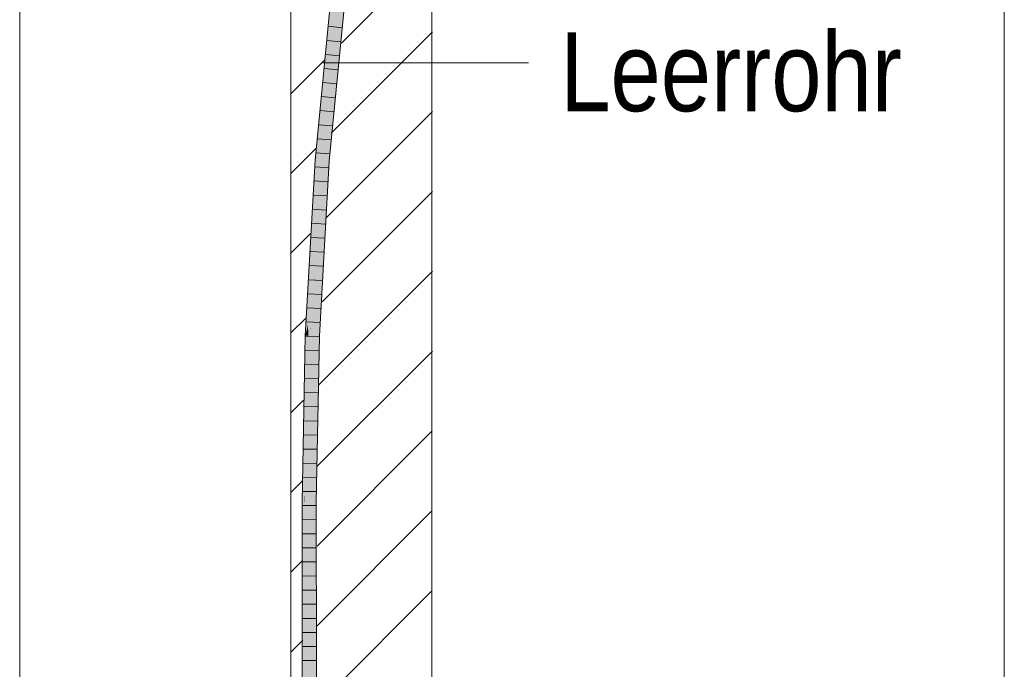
# Model space of a CAD drawing. Extents: x -620 to 3480, y 62 to 1107.
# Tile 285 of 289: x 245 to 263, y 923 to 935. Entities that reach past the tile are written whole.
import ezdxf
from ezdxf.lldxf.tags import DXFTag

# ---------------------------------------------------------------- set-up
doc = ezdxf.new("R2010")
doc.units = 0
doc.layers.get('0').update_dxf_attribs({"lineweight": 35})
for name, color, linetype, lineweight, true_color in [('E_Detail_Beschriftung', 7, 'Continuous', 13, 0x009900), ('E_Detail_Wandschraffur', 7, 'Continuous', 5, 0xc0c0c0), ('E_Leerrohr 25-A06G9GVN8I', 7, 'Continuous', 9, 0xff8000), ('E_Leerrohr 25-Shading', 7, 'Continuous', 9, 0xff8000)]:
    doc.layers.add(name, color=color, linetype=linetype, lineweight=lineweight, true_color=true_color)
doc.layers.add('E_Detail_Linie_Text_Bem', color=7, linetype='Continuous', lineweight=13)
doc.styles.get("Standard").update_dxf_attribs({"font": 'ARIALN.TTF'})
tags = doc.linetypes.add('fein_strichliert', pattern=[4, 1, -2, 1]).pattern_tags.tags
tags[8:9] = [DXFTag(74, 4), DXFTag(75, 0), DXFTag(340, '0'), DXFTag(46, 0.0), DXFTag(50, 0.0), DXFTag(44, 0.0), DXFTag(45, 0.0)]
tags[6:7] = [DXFTag(74, 4), DXFTag(75, 0), DXFTag(340, '0'), DXFTag(46, 0.0), DXFTag(50, 0.0), DXFTag(44, 0.0), DXFTag(45, 0.0)]
tags[4:5] = [DXFTag(74, 4), DXFTag(75, 0), DXFTag(340, '0'), DXFTag(46, 0.0), DXFTag(50, 0.0), DXFTag(44, 0.0), DXFTag(45, 0.0)]
tags = doc.linetypes.add('fein_strichliert-A06G9GVL8I', pattern=[4, 1, -2, 1]).pattern_tags.tags
tags[8:9] = [DXFTag(74, 4), DXFTag(75, 0), DXFTag(340, '0'), DXFTag(46, 0.0), DXFTag(50, 0.0), DXFTag(44, 0.0), DXFTag(45, 0.0)]
tags[6:7] = [DXFTag(74, 4), DXFTag(75, 0), DXFTag(340, '0'), DXFTag(46, 0.0), DXFTag(50, 0.0), DXFTag(44, 0.0), DXFTag(45, 0.0)]
tags[4:5] = [DXFTag(74, 4), DXFTag(75, 0), DXFTag(340, '0'), DXFTag(46, 0.0), DXFTag(50, 0.0), DXFTag(44, 0.0), DXFTag(45, 0.0)]

# ---------------------------------------------------------------- blocks, each defined once
blk = doc.blocks.new('Shading-A06G9GDP8I', base_point=(250.531, 772.345))
at = {"layer": 'E_Leerrohr 25-Shading', "color": 31, "true_color": 0xfabd7f}
for points in [[(251.002, 935.736), (250.745, 933.13), (250.751, 932.291), (250.696, 932.295)], [(251.016, 935.734), (251.002, 935.736), (250.751, 932.291)], [(251.089, 935.725), (251.016, 935.734), (250.751, 932.291)], [(250.751, 932.291), (250.839, 932.284), (251.089, 935.725), (251.177, 935.715)], [(250.745, 933.13), (250.663, 932.298), (250.696, 932.295)], [(250.603, 929.618), (250.751, 932.291), (250.609, 929.983), (250.696, 932.295)], [(250.751, 932.291), (250.603, 929.618), (250.667, 929.18), (250.62, 929.182)], [(250.696, 932.295), (250.663, 932.298), (250.609, 929.983), (250.622, 930.772)], [(250.622, 930.772), (250.663, 932.298), (250.64, 931.88)], [(250.751, 932.291), (250.667, 929.18), (250.839, 932.284)], [(250.553, 929.355), (250.55, 929.185), (250.603, 931.22), (250.64, 931.88)], [(250.55, 929.185), (250.579, 929.183), (250.64, 931.88), (250.622, 930.772)], [(250.582, 930.839), (250.568, 930.279), (250.603, 931.22), (250.553, 929.355)], [(250.575, 930.705), (250.568, 930.279), (250.582, 930.839)], [(250.622, 930.772), (250.579, 929.183), (250.603, 929.618)], [(250.568, 930.279), (250.575, 930.705), (250.509, 929.186), (250.501, 929.381)], [(250.568, 930.279), (250.509, 929.186), (250.54, 929.185)], [(250.54, 929.185), (250.548, 929.185), (250.568, 930.279), (250.553, 929.355)], [(250.603, 929.618), (250.579, 929.183), (250.62, 929.182)], [(250.501, 929.381), (250.491, 929.187), (250.509, 929.186)], [(250.548, 929.185), (250.55, 929.185), (250.553, 929.355)], [(250.439, 926.239), (250.491, 929.187), (250.436, 926.421)], [(250.439, 926.239), (250.523, 926.962), (250.491, 929.187), (250.527, 927.568)], [(250.509, 929.186), (250.491, 929.187), (250.529, 927.761), (250.527, 927.568)], [(250.54, 929.185), (250.509, 929.186), (250.529, 927.761)], [(250.548, 929.185), (250.54, 929.185), (250.533, 927.484), (250.529, 927.761)], [(250.538, 927.095), (250.55, 929.185), (250.533, 927.484), (250.548, 929.185)], [(250.538, 927.095), (250.579, 929.183), (250.55, 929.185)], [(250.61, 926.237), (250.579, 929.183), (250.55, 926.238), (250.538, 927.095)], [(250.62, 929.182), (250.579, 929.183), (250.64, 927.769), (250.61, 926.237)], [(250.667, 929.18), (250.62, 929.182), (250.64, 927.769)], [(250.529, 927.761), (250.527, 927.568), (250.533, 927.484), (250.532, 927.376)], [(250.527, 927.568), (250.523, 926.962), (250.532, 927.376), (250.528, 927.011)], [(250.532, 927.376), (250.538, 927.095), (250.533, 927.484)], [(250.528, 927.011), (250.538, 927.095), (250.532, 927.376)], [(250.538, 927.095), (250.521, 926.238), (250.533, 926.238)], [(250.521, 926.238), (250.538, 927.095), (250.528, 927.011)], [(250.538, 927.095), (250.533, 926.238), (250.55, 926.238)], [(250.523, 926.962), (250.439, 926.239), (250.517, 926.238)], [(250.517, 926.238), (250.521, 926.238), (250.523, 926.962), (250.528, 927.011)], [(250.436, 926.421), (250.433, 926.239), (250.439, 926.239)], [(250.433, 926.239), (250.436, 923.501), (250.439, 926.239)], [(250.439, 926.239), (250.436, 923.501), (250.517, 926.238), (250.517, 926.113)], [(250.521, 926.238), (250.517, 926.113), (250.525, 923.291)], [(250.517, 926.113), (250.521, 926.238), (250.517, 926.238)], [(250.521, 926.238), (250.525, 923.291), (250.533, 926.238), (250.534, 923.291)], [(250.533, 926.238), (250.534, 923.291), (250.55, 926.238), (250.547, 923.291)], [(250.547, 923.291), (250.614, 923.291), (250.55, 926.238), (250.61, 926.237)], [(250.517, 926.113), (250.436, 923.501), (250.525, 923.291), (250.437, 923.291)], [(250.45, 920.178), (250.538, 920.178), (250.437, 923.291), (250.525, 923.291)], [(250.525, 923.291), (250.538, 920.178), (250.534, 923.291)], [(250.534, 923.291), (250.538, 920.178), (250.547, 923.291)], [(250.538, 920.178), (250.626, 920.178), (250.547, 923.291), (250.614, 923.291)]]:
    blk.add_solid(points, dxfattribs=at)
at = {"layer": 'E_Leerrohr 25-Shading', "color": 43, "true_color": 0xd7ab7f}
for points in [[(250.745, 933.13), (250.972, 935.74), (250.763, 933.438), (250.965, 935.74)], [(251.002, 935.736), (250.972, 935.74), (250.745, 933.13)], [(250.763, 933.438), (250.965, 935.74), (250.8, 934.06)], [(251.065, 934.383), (251.177, 935.715), (250.839, 932.284)], [(251.213, 935.71), (251.208, 935.711), (250.958, 933.118), (251.065, 934.383)], [(251.208, 935.711), (251.177, 935.715), (251.065, 934.383)], [(250.958, 933.118), (251.065, 934.383), (250.862, 932.282), (250.839, 932.284)], [(250.656, 932.298), (250.663, 932.298), (250.8, 934.06), (250.763, 933.438)], [(250.656, 932.298), (250.8, 934.06), (250.728, 933.333)], [(250.745, 933.13), (250.763, 933.438), (250.663, 932.298)], [(250.686, 932.728), (250.728, 933.333), (250.637, 932.3), (250.663, 932.674)], [(250.862, 932.282), (250.876, 932.281), (250.958, 933.118)], [(250.637, 932.3), (250.663, 932.674), (250.632, 932.3), (250.638, 932.422)], [(250.686, 932.728), (250.637, 932.3), (250.65, 932.299)], [(250.65, 932.299), (250.654, 932.299), (250.686, 932.728), (250.667, 932.451)], [(250.638, 932.422), (250.626, 932.301), (250.632, 932.3)], [(250.654, 932.299), (250.656, 932.298), (250.667, 932.451)], [(250.609, 931.904), (250.586, 931), (250.632, 932.3), (250.622, 931.908)], [(250.654, 932.299), (250.65, 932.299), (250.603, 931.22), (250.608, 931.389)], [(250.603, 931.22), (250.64, 931.88), (250.654, 932.299), (250.656, 932.298)], [(250.608, 931.389), (250.65, 932.299), (250.622, 931.908), (250.637, 932.3)], [(250.609, 931.904), (250.626, 932.301), (250.614, 932.071)], [(250.609, 931.904), (250.632, 932.3), (250.626, 932.301)], [(250.622, 931.908), (250.637, 932.3), (250.632, 932.3)], [(250.64, 931.88), (250.663, 932.298), (250.656, 932.298)], [(250.794, 931.197), (250.839, 932.284), (250.667, 929.18)], [(250.876, 932.281), (250.862, 932.282), (250.728, 929.615), (250.794, 931.197)], [(250.862, 932.282), (250.839, 932.284), (250.794, 931.197)], [(250.501, 929.381), (250.609, 931.904), (250.454, 929.188), (250.614, 932.071)], [(250.575, 930.705), (250.586, 931), (250.501, 929.381), (250.609, 931.904)], [(250.582, 930.839), (250.608, 931.389), (250.586, 931), (250.622, 931.908)], [(250.608, 931.389), (250.582, 930.839), (250.603, 931.22)], [(250.728, 929.615), (250.794, 931.197), (250.687, 929.179), (250.667, 929.18)], [(250.586, 931), (250.575, 930.705), (250.582, 930.839)], [(250.687, 929.179), (250.704, 929.179), (250.728, 929.615)], [(250.501, 929.381), (250.454, 929.188), (250.483, 929.187)], [(250.483, 929.187), (250.491, 929.187), (250.501, 929.381)], [(250.491, 929.187), (250.413, 927.095), (250.43, 926.239), (250.396, 926.239)], [(250.454, 929.188), (250.413, 927.095), (250.483, 929.187)], [(250.413, 927.095), (250.491, 929.187), (250.483, 929.187)], [(250.491, 929.187), (250.43, 926.239), (250.436, 926.421)], [(250.666, 928.557), (250.667, 929.18), (250.64, 927.769)], [(250.663, 927.094), (250.704, 929.179), (250.674, 928.806), (250.687, 929.179)], [(250.687, 929.179), (250.667, 929.18), (250.666, 928.557)], [(250.663, 927.094), (250.674, 928.806), (250.666, 928.458)], [(250.674, 928.806), (250.666, 928.557), (250.666, 928.458)], [(250.61, 926.237), (250.613, 926.283), (250.666, 928.557), (250.666, 928.458)], [(250.61, 926.237), (250.666, 928.557), (250.663, 928.464)], [(250.64, 927.769), (250.61, 926.237), (250.663, 928.464)], [(250.613, 926.283), (250.663, 927.094), (250.666, 928.458)], [(250.634, 926.237), (250.663, 927.094), (250.611, 926.237), (250.613, 926.283)], [(250.634, 926.237), (250.646, 926.237), (250.663, 927.094)], [(250.43, 926.239), (250.433, 926.239), (250.436, 926.421)], [(250.396, 926.239), (250.4, 923.291), (250.436, 923.501), (250.437, 923.291)], [(250.396, 926.239), (250.436, 923.501), (250.43, 926.239)], [(250.436, 923.501), (250.433, 926.239), (250.43, 926.239)], [(250.613, 926.283), (250.61, 926.237), (250.611, 926.237)], [(250.611, 926.237), (250.61, 926.237), (250.614, 923.291)], [(250.634, 926.237), (250.611, 926.237), (250.641, 923.292), (250.614, 923.291)], [(250.641, 923.292), (250.65, 923.292), (250.634, 926.237), (250.646, 926.237)], [(250.413, 920.178), (250.45, 920.178), (250.4, 923.291), (250.437, 923.291)], [(250.614, 923.291), (250.626, 920.178), (250.641, 923.292), (250.663, 920.178)], [(250.663, 920.178), (250.65, 923.292), (250.641, 923.292)]]:
    blk.add_solid(points, dxfattribs=at)
blk = doc.blocks.new('Referenz-A06G9GVT8I')
at = {"layer": 'E_Detail_Linie_Text_Bem', "linetype": 'fein_strichliert-A06G9GVL8I', "ltscale": 0.65}
for p, q in [((262.851, 901.943), (262.851, 963.26)), ((245.389, 903.024), (245.389, 955.904))]:
    blk.add_line(p, q, dxfattribs=at)
at = {"layer": 'E_Detail_Linie_Text_Bem', "linetype": 'Continuous', "ltscale": 0.13}
for p, q in [((250.198, 932.032), (250.198, 943.832)), ((252.698, 943.832), (252.698, 903.832)), ((250.198, 931.832), (250.198, 932.032)), ((250.198, 903.832), (250.198, 931.832))]:
    blk.add_line(p, q, dxfattribs=at)
at = {"layer": 'E_Detail_Linie_Text_Bem', "color": 0, "linetype": 'Continuous', "ltscale": 0.13}
blk.add_line((250.763, 934.029), (254.412, 934.029), dxfattribs=at)
at = {"layer": 'E_Detail_Wandschraffur', "linetype": 'fein_strichliert', "ltscale": 0.13}
for p, q in [((251.093, 934.374), (252.709, 935.991)), ((250.198, 933.479), (250.792, 934.073)), ((250.812, 931.264), (252.708, 933.161)), ((250.198, 930.651), (250.546, 930.999)), ((250.692, 928.317), (252.707, 930.332)), ((250.198, 927.822), (250.423, 928.048)), ((250.663, 925.459), (252.706, 927.502)), ((250.198, 924.994), (250.405, 925.201)), ((250.663, 922.631), (252.705, 924.673))]:
    blk.add_line(p, q, dxfattribs=at)
at = {"layer": 'E_Detail_Wandschraffur', "linetype": 'ByBlock', "ltscale": 0.13}
for p, q in [((250.915, 932.782), (252.709, 934.576)), ((250.198, 932.065), (250.646, 932.513)), ((250.752, 929.79), (252.708, 931.746)), ((250.198, 929.237), (250.467, 929.505)), ((250.663, 926.873), (252.707, 928.917)), ((250.198, 926.408), (250.401, 926.611)), ((250.663, 924.045), (252.706, 926.088)), ((250.198, 923.58), (250.409, 923.79))]:
    blk.add_line(p, q, dxfattribs=at)
at = {"layer": 'E_Leerrohr 25-A06G9GVN8I', "linetype": 'Continuous', "ltscale": 0.13}
for p, q in [((250.626, 932.301), (250.965, 935.74)), ((250.876, 932.281), (251.213, 935.71)), ((251.101, 934.649), (250.868, 934.674)), ((251.077, 934.4), (250.843, 934.425)), ((251.052, 934.152), (250.819, 934.176)), ((251.028, 933.904), (250.794, 933.927)), ((251.003, 933.655), (250.769, 933.677)), ((250.979, 933.407), (250.745, 933.428)), ((250.954, 933.158), (250.72, 933.179)), ((250.93, 932.91), (250.696, 932.93)), ((250.905, 932.661), (250.671, 932.681)), ((250.881, 932.413), (250.647, 932.432)), ((250.454, 929.188), (250.626, 932.301)), ((250.862, 932.164), (250.627, 932.182)), ((250.704, 929.179), (250.876, 932.281)), ((250.848, 931.915), (250.613, 931.932)), ((250.834, 931.666), (250.6, 931.682)), ((250.82, 931.416), (250.586, 931.432)), ((250.806, 931.167), (250.572, 931.182)), ((250.793, 930.918), (250.558, 930.932)), ((250.779, 930.669), (250.544, 930.682)), ((250.765, 930.419), (250.53, 930.432)), ((250.751, 930.17), (250.517, 930.182)), ((250.738, 929.921), (250.503, 929.932)), ((250.724, 929.672), (250.489, 929.682)), ((250.71, 929.422), (250.475, 929.432)), ((250.396, 926.239), (250.454, 929.188)), ((250.696, 929.173), (250.462, 929.182)), ((250.646, 926.237), (250.704, 929.179)), ((250.691, 928.924), (250.457, 928.932)), ((250.687, 928.674), (250.452, 928.682)), ((250.682, 928.424), (250.447, 928.431)), ((250.677, 928.175), (250.442, 928.181)), ((250.672, 927.925), (250.437, 927.931)), ((250.667, 927.675), (250.432, 927.681)), ((250.662, 927.426), (250.427, 927.43)), ((250.657, 927.176), (250.422, 927.18)), ((250.652, 926.926), (250.417, 926.93)), ((250.647, 926.677), (250.412, 926.68)), ((250.643, 926.427), (250.408, 926.429)), ((250.4, 923.291), (250.396, 926.239)), ((250.65, 923.292), (250.646, 926.237)), ((250.639, 926.177), (250.404, 926.179)), ((250.639, 925.927), (250.404, 925.929)), ((250.64, 925.677), (250.405, 925.679)), ((250.64, 925.428), (250.405, 925.429)), ((250.64, 925.178), (250.405, 925.179)), ((250.64, 924.928), (250.405, 924.929)), ((250.641, 924.678), (250.406, 924.679)), ((250.641, 924.428), (250.406, 924.428)), ((250.641, 924.178), (250.406, 924.178)), ((250.642, 923.928), (250.407, 923.928)), ((250.642, 923.678), (250.407, 923.678)), ((250.642, 923.428), (250.407, 923.428)), ((250.413, 920.178), (250.4, 923.291)), ((250.663, 920.178), (250.65, 923.292))]:
    blk.add_line(p, q, dxfattribs=at)
at = {"layer": 'E_Detail_Beschriftung', "linetype": 'Continuous', "ltscale": 0.13, "insert": (254.975, 934.569), "char_height": 1.4, "attachment_point": 1}
blk.add_mtext('{\\fArial Narrow;Leerrohr}', dxfattribs=at)

msp = doc.modelspace()

# ---------------------------------------------------------------- block references
at = {"color": 8, "lineweight": 25, "ltscale": 0.25, "true_color": 0x808080}
msp.add_blockref('Referenz-A06G9GVT8I', (0, 0), dxfattribs=at)
msp.add_blockref('Shading-A06G9GDP8I', (250.531, 772.345))

doc.saveas('drawing.dxf')
